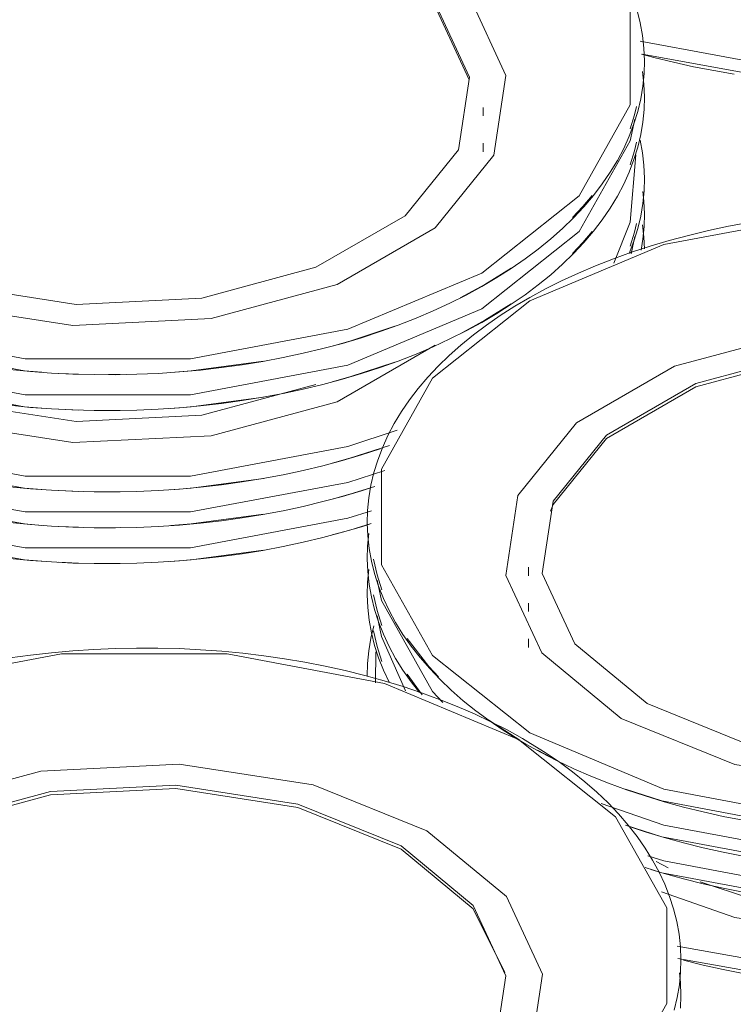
# Model space of a CAD drawing. Header units: metres. Extents: x -33 to 126, y -29 to 31.
# Tile 405 of 656: x 71.681 to 71.852, y 2.586 to 2.822. Entities that reach past the tile are written whole.
import ezdxf

# ---------------------------------------------------------------- set-up
doc = ezdxf.new("R2010")
doc.units = ezdxf.units.M
doc.layers.add('Q-SPCQ', color=91, linetype='Continuous', lineweight=18)

# ---------------------------------------------------------------- blocks, each defined once
blk = doc.blocks.new('TALHERES - Cópia - TALHERES - Cópia-V648-PERSPECTIVA GERAL')
at = {"layer": 'Q-SPCQ', "lineweight": 9}
for p, q in [((-3.20419, 2.69207), (-3.19952, 2.69187)), ((-3.19226, 2.69176), (-3.1895, 2.69178))]:
    blk.add_line(p, q, dxfattribs=at)
for points in [[(-3.06376, 2.76718, 0), (-3.06387, 2.77002, 0), (-3.0642, 2.77298, 0)], [(-3.24664, 2.70167, 0), (-3.2123, 2.69555, 0), (-3.17261, 2.69555, 0), (-3.13486, 2.70264, 0), (-3.12921, 2.7044, 0)], [(-3.21607, 2.69301, 0), (-3.21101, 2.69252, 0), (-3.20593, 2.69215, 0), (-3.20083, 2.6919, 0), (-3.19571, 2.69177, 0), (-3.19059, 2.69175, 0), (-3.18547, 2.69185, 0), (-3.18036, 2.69207, 0), (-3.17527, 2.69241, 0), (-3.17021, 2.69287, 0), (-3.16518, 2.69344, 0), (-3.1602, 2.69413, 0), (-3.15526, 2.69493, 0), (-3.15039, 2.69585, 0), (-3.14558, 2.69687, 0), (-3.14085, 2.69801, 0), (-3.13619, 2.69926, 0), (-3.13163, 2.70061, 0), (-3.12971, 2.70124, 0)], [(-3.13863, 2.69862, 0), (-3.1344, 2.69981, 0), (-3.12927, 2.7014, 0)], [(-3.24665, 2.69871, 0), (-3.21246, 2.69267, 0), (-3.20825, 2.69232, 0)], [(-3.17736, 2.69227, 0), (-3.17245, 2.69267, 0), (-3.1551, 2.69498, 0)]]:
    blk.add_polyline3d(points, dxfattribs=at)
blk = doc.blocks.new('TALHERES - Cópia - TALHERES - Cópia-V653-PERSPECTIVA GERAL')
at = {"layer": 'Q-SPCQ', "lineweight": 9}
for points in [[(-3.0648, 2.81697, 0), (-3.02846, 2.8103, 0), (-2.98876, 2.8103, 0), (-2.95102, 2.81738, 0), (-2.94219, 2.82024, 0)], [(-3.06444, 2.81389, 0), (-3.06149, 2.81308, 0), (-3.05677, 2.81191, 0), (-3.05198, 2.81085, 0), (-3.04713, 2.80991, 0), (-3.04221, 2.80907, 0)], [(-3.06434, 2.81388, 0), (-3.02862, 2.80741, 0), (-3.0244, 2.80707, 0)]]:
    blk.add_polyline3d(points, dxfattribs=at)
blk = doc.blocks.new('TALHERES - Cópia - TALHERES - Cópia-V656-PERSPECTIVA GERAL')
at = {"layer": 'Q-SPCQ', "lineweight": 9}
for p, q in [((-3.0669, 2.76602), (-3.06606, 2.7702)), ((-3.20419, 2.70067), (-3.19952, 2.70047)), ((-3.19226, 2.70036), (-3.1895, 2.70038))]:
    blk.add_line(p, q, dxfattribs=at)
for points in [[(-3.06456, 2.76691, 0), (-3.06413, 2.7695, 0), (-3.06383, 2.77254, 0), (-3.06375, 2.77558, 0), (-3.06387, 2.77862, 0), (-3.06413, 2.78098, 0)], [(-3.24682, 2.71032, 0), (-3.2123, 2.70415, 0), (-3.17261, 2.70415, 0), (-3.13486, 2.71123, 0), (-3.12603, 2.71409, 0)], [(-3.21607, 2.70161, 0), (-3.21101, 2.70112, 0), (-3.20593, 2.70075, 0), (-3.20083, 2.7005, 0), (-3.19571, 2.70036, 0), (-3.19059, 2.70035, 0), (-3.18547, 2.70045, 0), (-3.18036, 2.70067, 0), (-3.17527, 2.70101, 0), (-3.17021, 2.70146, 0), (-3.16518, 2.70204, 0), (-3.1602, 2.70272, 0), (-3.15526, 2.70353, 0), (-3.15039, 2.70444, 0), (-3.14558, 2.70547, 0), (-3.14085, 2.70661, 0), (-3.13619, 2.70786, 0), (-3.13163, 2.70921, 0), (-3.12918, 2.71001, 0)], [(-3.13863, 2.70721, 0), (-3.1344, 2.7084, 0), (-3.12843, 2.71028, 0)], [(-3.24665, 2.70731, 0), (-3.21246, 2.70126, 0), (-3.20825, 2.70092, 0)], [(-3.17736, 2.70087, 0), (-3.17245, 2.70126, 0), (-3.1551, 2.70358, 0)]]:
    blk.add_polyline3d(points, dxfattribs=at)
blk = doc.blocks.new('TALHERES - Cópia - TALHERES - Cópia-V657-PERSPECTIVA GERAL')
at = {"layer": 'Q-SPCQ', "lineweight": 9}
for p, q in [((-3.12818, 2.67065), (-3.12829, 2.66318)), ((-3.06094, 2.62033), (-3.05809, 2.61887))]:
    blk.add_line(p, q, dxfattribs=at)
for points in [[(-3.12865, 2.67688, 0), (-3.12936, 2.67388, 0), (-3.12987, 2.67085, 0), (-3.13016, 2.66782, 0), (-3.13025, 2.66477, 0)], [(-3.05969, 2.61306, 0), (-3.04204, 2.6069, 0), (-3.00989, 2.60192, 0), (-2.97673, 2.6036, 0), (-2.94656, 2.61172, 0), (-2.92303, 2.62531, 0)], [(-3.05039, 2.61547, 0), (-3.03833, 2.6115, 0), (-3.00913, 2.60698, 0), (-2.97901, 2.6085, 0), (-2.95161, 2.61588, 0)], [(-3.05591, 2.60009, 0), (-3.02138, 2.59392, 0), (-2.98169, 2.59392, 0), (-2.94394, 2.60101, 0), (-2.926, 2.60742, 0)], [(-3.05441, 2.59671, 0), (-3.0497, 2.59554, 0), (-3.04491, 2.59448, 0), (-3.04005, 2.59354, 0)], [(-3.05573, 2.59708, 0), (-3.02155, 2.59104, 0), (-3.01733, 2.59069, 0)]]:
    blk.add_polyline3d(points, dxfattribs=at)
blk = doc.blocks.new('TALHERES - Cópia - TALHERES - Cópia-V663-PERSPECTIVA GERAL')
at = {"layer": 'Q-SPCQ', "lineweight": 9}
for p, q in [((-3.20419, 2.70926), (-3.19952, 2.70907)), ((-3.19226, 2.70895), (-3.1895, 2.70897))]:
    blk.add_line(p, q, dxfattribs=at)
for points in [[(-3.0674, 2.76612, 0), (-3.06627, 2.76908, 0), (-3.06535, 2.77207, 0), (-3.06464, 2.77507, 0), (-3.06413, 2.7781, 0), (-3.06383, 2.78114, 0), (-3.06375, 2.78418, 0), (-3.06387, 2.78722, 0), (-3.06421, 2.79025, 0), (-3.06476, 2.79327, 0)], [(-3.07108, 2.76378, 0), (-3.06716, 2.77363, 0), (-3.06585, 2.78973, 0)], [(-3.06721, 2.76786, 0), (-3.06614, 2.77124, 0), (-3.06564, 2.77324, 0)], [(-3.2556, 2.73424, 0), (-3.23296, 2.72572, 0), (-3.20081, 2.72075, 0), (-3.16765, 2.72242, 0), (-3.13748, 2.73054, 0), (-3.11395, 2.74413, 0)], [(-3.24131, 2.73429, 0), (-3.22925, 2.73032, 0), (-3.20005, 2.7258, 0), (-3.16993, 2.72733, 0), (-3.14253, 2.7347, 0)], [(-3.24948, 2.71966, 0), (-3.2123, 2.71275, 0), (-3.17261, 2.71275, 0), (-3.13486, 2.71983, 0), (-3.12309, 2.72377, 0)], [(-3.21607, 2.7102, 0), (-3.21101, 2.70972, 0), (-3.20593, 2.70935, 0), (-3.20083, 2.7091, 0), (-3.19571, 2.70896, 0), (-3.19059, 2.70895, 0), (-3.18547, 2.70905, 0), (-3.18036, 2.70927, 0), (-3.17527, 2.70961, 0), (-3.17021, 2.71006, 0), (-3.16518, 2.71063, 0), (-3.1602, 2.71132, 0), (-3.15526, 2.71212, 0), (-3.15039, 2.71304, 0), (-3.14558, 2.71407, 0), (-3.14085, 2.71521, 0), (-3.13619, 2.71645, 0), (-3.13163, 2.71781, 0), (-3.12716, 2.71927, 0)], [(-3.13863, 2.71581, 0), (-3.1344, 2.717, 0), (-3.12491, 2.72009, 0)], [(-3.24741, 2.71612, 0), (-3.21246, 2.70986, 0), (-3.20825, 2.70952, 0)], [(-3.17736, 2.70947, 0), (-3.17245, 2.70986, 0), (-3.1551, 2.71217, 0)]]:
    blk.add_polyline3d(points, dxfattribs=at)
blk = doc.blocks.new('TALHERES - Cópia - TALHERES - Cópia-V669-PERSPECTIVA GERAL')
at = {"layer": 'Q-SPCQ', "lineweight": 9}
blk.add_line((-3.09154, 2.67369), (-3.09154, 2.67165), dxfattribs=at)
for points in [[(-3.06219, 2.61844, 0), (-3.05904, 2.61748, 0), (-3.05441, 2.6162, 0), (-3.0497, 2.61504, 0), (-3.04491, 2.61398, 0), (-3.04005, 2.61303, 0)], [(-3.12987, 2.69035, 0), (-3.13016, 2.68731, 0), (-3.13025, 2.68427, 0), (-3.13012, 2.68123, 0), (-3.12979, 2.67819, 0), (-3.12924, 2.67517, 0), (-3.12849, 2.67217, 0), (-3.12753, 2.66919, 0), (-3.12636, 2.66623, 0), (-3.125, 2.66331, 0)], [(-3.12789, 2.67921, 0), (-3.12684, 2.67431, 0), (-3.12108, 2.66124, 0)], [(-3.06297, 2.62168, 0), (-3.05913, 2.6205, 0), (-3.02138, 2.61342, 0), (-2.98169, 2.61342, 0), (-2.94394, 2.6205, 0), (-2.91183, 2.63397, 0), (-2.8885, 2.65251, 0), (-2.87624, 2.67431, 0), (-2.87514, 2.67947, 0)], [(-3.12871, 2.67566, 0), (-3.12785, 2.67191, 0), (-3.12671, 2.66831, 0)], [(-3.06357, 2.61889, 0), (-3.0596, 2.61767, 0), (-3.02155, 2.61053, 0), (-3.01733, 2.61019, 0)]]:
    blk.add_polyline3d(points, dxfattribs=at)
blk = doc.blocks.new('TALHERES - Cópia - TALHERES - Cópia-V675-PERSPECTIVA GERAL')
at = {"layer": 'Q-SPCQ', "lineweight": 9}
for p, q in [((-3.10246, 2.79047), (-3.10246, 2.79251)), ((-3.20419, 2.72876), (-3.19952, 2.72856)), ((-3.19226, 2.72845), (-3.1895, 2.72847))]:
    blk.add_line(p, q, dxfattribs=at)
for points in [[(-3.21607, 2.7297, 0), (-3.21101, 2.72921, 0), (-3.20593, 2.72884, 0), (-3.20083, 2.72859, 0), (-3.19571, 2.72846, 0), (-3.19059, 2.72844, 0), (-3.18547, 2.72854, 0), (-3.18036, 2.72876, 0), (-3.17527, 2.7291, 0), (-3.17021, 2.72956, 0), (-3.16518, 2.73013, 0), (-3.1602, 2.73082, 0), (-3.15526, 2.73162, 0), (-3.15039, 2.73254, 0), (-3.14558, 2.73356, 0), (-3.14085, 2.7347, 0), (-3.13619, 2.73595, 0), (-3.13163, 2.7373, 0), (-3.12716, 2.73876, 0), (-3.1228, 2.74032, 0), (-3.11854, 2.74198, 0), (-3.1144, 2.74374, 0), (-3.11039, 2.7456, 0), (-3.1065, 2.74754, 0), (-3.10275, 2.74958, 0), (-3.09914, 2.7517, 0), (-3.09568, 2.75391, 0), (-3.09237, 2.7562, 0), (-3.08921, 2.75856, 0), (-3.08622, 2.761, 0), (-3.0834, 2.7635, 0), (-3.08076, 2.76608, 0), (-3.07828, 2.76871, 0), (-3.07599, 2.77141, 0), (-3.07389, 2.77416, 0), (-3.07197, 2.77696, 0), (-3.07025, 2.7798, 0), (-3.06872, 2.78269, 0), (-3.0674, 2.78562, 0), (-3.06627, 2.78858, 0), (-3.06535, 2.79156, 0), (-3.06464, 2.79457, 0), (-3.06413, 2.79759, 0), (-3.06383, 2.80063, 0), (-3.06375, 2.80367, 0), (-3.06387, 2.80671, 0), (-3.0642, 2.80967, 0)], [(-3.26506, 2.74452, 0), (-3.25005, 2.73933, 0), (-3.2123, 2.73224, 0), (-3.17261, 2.73224, 0), (-3.13486, 2.73933, 0), (-3.10275, 2.7528, 0), (-3.07942, 2.77133, 0), (-3.06716, 2.79313, 0), (-3.06606, 2.7983, 0)], [(-3.06721, 2.78735, 0), (-3.06614, 2.79073, 0), (-3.06564, 2.79274, 0)], [(-3.08097, 2.76611, 0), (-3.07851, 2.76876, 0), (-3.07632, 2.77136, 0)], [(-3.10794, 2.74687, 0), (-3.10203, 2.75007, 0), (-3.09569, 2.75401, 0)], [(-3.13863, 2.73531, 0), (-3.1344, 2.7365, 0), (-3.1236, 2.74007, 0)], [(-3.25922, 2.73931, 0), (-3.25052, 2.7365, 0), (-3.21246, 2.72936, 0), (-3.20825, 2.72901, 0)], [(-3.17736, 2.72896, 0), (-3.17245, 2.72936, 0), (-3.1551, 2.73167, 0)]]:
    blk.add_polyline3d(points, dxfattribs=at)
blk = doc.blocks.new('TALHERES - Cópia - TALHERES - Cópia-V676-PERSPECTIVA GERAL')
at = {"layer": 'Q-SPCQ', "lineweight": 9}
for p, q in [((-3.09154, 2.68228), (-3.09154, 2.68024)), ((-3.12068, 2.66522), (-3.11703, 2.66034))]:
    blk.add_line(p, q, dxfattribs=at)
for points in [[(-3.12987, 2.69894, 0), (-3.13016, 2.69591, 0), (-3.13025, 2.69287, 0), (-3.13012, 2.68983, 0), (-3.12979, 2.68679, 0), (-3.12924, 2.68377, 0), (-3.12849, 2.68076, 0), (-3.12753, 2.67778, 0), (-3.12636, 2.67483, 0), (-3.125, 2.67191, 0), (-3.12343, 2.66903, 0), (-3.12167, 2.66619, 0), (-3.11972, 2.6634, 0), (-3.11773, 2.66085, 0)], [(-3.06741, 2.62874, 0), (-3.06358, 2.62746, 0), (-3.05904, 2.62608, 0), (-3.05441, 2.6248, 0), (-3.0497, 2.62363, 0), (-3.04491, 2.62258, 0), (-3.04005, 2.62163, 0)], [(-3.07414, 2.6343, 0), (-3.05913, 2.6291, 0), (-3.02138, 2.62202, 0), (-2.98169, 2.62202, 0), (-2.94394, 2.6291, 0), (-2.91183, 2.64257, 0), (-2.8885, 2.66111, 0), (-2.87624, 2.6829, 0), (-2.87514, 2.68807, 0)], [(-3.12789, 2.68781, 0), (-3.12684, 2.6829, 0), (-3.11457, 2.66111, 0), (-3.11209, 2.65843, 0)], [(-3.12871, 2.68426, 0), (-3.12785, 2.68051, 0), (-3.12671, 2.67691, 0)], [(-3.0683, 2.62908, 0), (-3.0596, 2.62627, 0), (-3.02155, 2.61913, 0), (-3.01733, 2.61879, 0)]]:
    blk.add_polyline3d(points, dxfattribs=at)
blk = doc.blocks.new('TALHERES - Cópia - TALHERES - Cópia-V679-PERSPECTIVA GERAL')
at = {"layer": 'Q-SPCQ', "lineweight": 9}
blk.add_polyline3d([(-3.05507, 2.58524, 0), (-3.05499, 2.58828, 0), (-3.05511, 2.59132, 0), (-3.05537, 2.59366, 0)], dxfattribs=at)
blk = doc.blocks.new('TALHERES - Cópia - TALHERES - Cópia-V684-PERSPECTIVA GERAL')
at = {"layer": 'Q-SPCQ', "lineweight": 9}
for p, q in [((-3.10246, 2.79907), (-3.10246, 2.80111)), ((-3.20419, 2.73736), (-3.19952, 2.73716)), ((-3.19226, 2.73705), (-3.1895, 2.73707))]:
    blk.add_line(p, q, dxfattribs=at)
for points in [[(-3.21607, 2.7383, 0), (-3.21101, 2.73781, 0), (-3.20593, 2.73744, 0), (-3.20083, 2.73719, 0), (-3.19571, 2.73705, 0), (-3.19059, 2.73704, 0), (-3.18547, 2.73714, 0), (-3.18036, 2.73736, 0), (-3.17527, 2.7377, 0), (-3.17021, 2.73816, 0), (-3.16518, 2.73873, 0), (-3.1602, 2.73941, 0), (-3.15526, 2.74022, 0), (-3.15039, 2.74113, 0), (-3.14558, 2.74216, 0), (-3.14085, 2.7433, 0), (-3.13619, 2.74455, 0), (-3.13163, 2.7459, 0), (-3.12716, 2.74736, 0), (-3.1228, 2.74892, 0), (-3.11854, 2.75058, 0), (-3.1144, 2.75234, 0), (-3.11039, 2.7542, 0), (-3.1065, 2.75614, 0), (-3.10275, 2.75818, 0), (-3.09914, 2.7603, 0), (-3.09568, 2.76251, 0), (-3.09237, 2.76479, 0), (-3.08921, 2.76716, 0), (-3.08622, 2.76959, 0), (-3.0834, 2.7721, 0), (-3.08076, 2.77467, 0), (-3.07828, 2.77731, 0), (-3.07599, 2.78, 0), (-3.07389, 2.78275, 0), (-3.07197, 2.78555, 0), (-3.07025, 2.7884, 0), (-3.06872, 2.79129, 0), (-3.0674, 2.79421, 0), (-3.06627, 2.79717, 0), (-3.06535, 2.80016, 0), (-3.06464, 2.80317, 0), (-3.06413, 2.80619, 0), (-3.06383, 2.80923, 0), (-3.06375, 2.81227, 0), (-3.06387, 2.81531, 0), (-3.06421, 2.81835, 0), (-3.06476, 2.82137, 0), (-3.06551, 2.82437, 0)], [(-3.28216, 2.76139, 0), (-3.25005, 2.74792, 0), (-3.2123, 2.74084, 0), (-3.17261, 2.74084, 0), (-3.13486, 2.74792, 0), (-3.10275, 2.76139, 0), (-3.07942, 2.77993, 0), (-3.06716, 2.80173, 0), (-3.06716, 2.82464, 0), (-3.07942, 2.84644, 0), (-3.10275, 2.86498, 0)], [(-3.26023, 2.76484, 0), (-3.23296, 2.75381, 0), (-3.20081, 2.74884, 0), (-3.16765, 2.75052, 0), (-3.13748, 2.75864, 0), (-3.11395, 2.77223, 0), (-3.09988, 2.78964, 0), (-3.09698, 2.80879, 0), (-3.10559, 2.82735, 0), (-3.12469, 2.84309, 0)], [(-3.25401, 2.76843, 0), (-3.22925, 2.75841, 0), (-3.20005, 2.7539, 0), (-3.16993, 2.75542, 0), (-3.14253, 2.7628, 0), (-3.12115, 2.77514, 0), (-3.10837, 2.79096, 0), (-3.10574, 2.80835, 0), (-3.11356, 2.82521, 0), (-3.1309, 2.83951, 0)], [(-3.10577, 2.80774, 0), (-3.11356, 2.82439, 0), (-3.1309, 2.83869, 0)], [(-3.06721, 2.79595, 0), (-3.06614, 2.79933, 0), (-3.06564, 2.80134, 0)], [(-3.08097, 2.77471, 0), (-3.07851, 2.77736, 0), (-3.07632, 2.77996, 0)], [(-3.10794, 2.75547, 0), (-3.10203, 2.75867, 0), (-3.09569, 2.76261, 0)], [(-3.25922, 2.74791, 0), (-3.25052, 2.74509, 0), (-3.21246, 2.73795, 0), (-3.20825, 2.73761, 0)], [(-3.13863, 2.7439, 0), (-3.1344, 2.74509, 0), (-3.1236, 2.74866, 0)], [(-3.17736, 2.73756, 0), (-3.17245, 2.73795, 0), (-3.1551, 2.74027, 0)]]:
    blk.add_polyline3d(points, dxfattribs=at)
blk = doc.blocks.new('TALHERES - Cópia - TALHERES - Cópia-V685-PERSPECTIVA GERAL')
at = {"layer": 'Q-SPCQ', "lineweight": 9}
for p, q in [((-3.09154, 2.69088), (-3.09154, 2.68884)), ((-3.10104, 2.65427), (-3.09364, 2.64943)), ((-3.08942, 2.64701), (-3.08608, 2.64525))]:
    blk.add_line(p, q, dxfattribs=at)
for points in [[(-3.03873, 2.77352, 0), (-3.04361, 2.7726, 0), (-3.04842, 2.77157, 0), (-3.05315, 2.77043, 0), (-3.0578, 2.76919, 0), (-3.06237, 2.76783, 0), (-3.06684, 2.76638, 0), (-3.0712, 2.76481, 0), (-3.07546, 2.76315, 0), (-3.0796, 2.76139, 0), (-3.08361, 2.75954, 0), (-3.0875, 2.75759, 0), (-3.09125, 2.75556, 0), (-3.09486, 2.75343, 0), (-3.09832, 2.75123, 0), (-3.10163, 2.74894, 0), (-3.10478, 2.74658, 0), (-3.10777, 2.74414, 0), (-3.11059, 2.74163, 0), (-3.11324, 2.73906, 0), (-3.11571, 2.73642, 0), (-3.118, 2.73373, 0), (-3.12011, 2.73098, 0), (-3.12202, 2.72818, 0), (-3.12375, 2.72533, 0), (-3.12527, 2.72245, 0), (-3.1266, 2.71952, 0), (-3.12773, 2.71656, 0), (-3.12865, 2.71358, 0), (-3.12936, 2.71057, 0), (-3.12987, 2.70754, 0), (-3.13016, 2.70451, 0), (-3.13025, 2.70146, 0), (-3.13012, 2.69842, 0), (-3.12979, 2.69539, 0), (-3.12924, 2.69237, 0), (-3.12849, 2.68936, 0), (-3.12753, 2.68638, 0), (-3.12636, 2.68343, 0), (-3.125, 2.68051, 0), (-3.12343, 2.67763, 0), (-3.12167, 2.67479, 0), (-3.11972, 2.672, 0), (-3.11758, 2.66926, 0), (-3.11526, 2.66658, 0), (-3.11275, 2.66395, 0), (-3.11007, 2.66139, 0), (-3.10722, 2.6589, 0), (-3.1042, 2.65647, 0), (-3.10101, 2.65413, 0), (-3.09767, 2.65185, 0), (-3.09418, 2.64966, 0), (-3.09224, 2.64852, 0)], [(-2.91183, 2.75475, 0), (-2.94394, 2.76822, 0), (-2.98169, 2.7753, 0), (-3.02138, 2.7753, 0), (-3.05913, 2.76822, 0), (-3.09124, 2.75475, 0), (-3.11457, 2.73621, 0), (-3.12684, 2.71442, 0), (-3.12684, 2.6915, 0), (-3.11457, 2.6697, 0), (-3.09124, 2.65117, 0)], [(-3.09224, 2.64852, 0), (-3.08852, 2.64646, 0), (-3.08467, 2.64448, 0), (-3.08069, 2.6426, 0), (-3.07659, 2.64082, 0), (-3.07236, 2.63913, 0), (-3.06802, 2.63754, 0), (-3.06358, 2.63606, 0), (-3.05904, 2.63467, 0), (-3.05441, 2.6334, 0), (-3.0497, 2.63223, 0), (-3.04491, 2.63117, 0), (-3.04005, 2.63023, 0)], [(-3.09124, 2.65117, 0), (-3.05913, 2.6377, 0), (-3.02138, 2.63061, 0), (-2.98169, 2.63061, 0), (-2.94394, 2.6377, 0), (-2.91183, 2.65117, 0), (-2.8885, 2.6697, 0), (-2.87624, 2.6915, 0), (-2.87624, 2.71442, 0), (-2.8885, 2.73621, 0), (-2.91183, 2.75475, 0)], [(-2.93377, 2.73287, 0), (-2.96103, 2.74389, 0), (-2.99319, 2.74886, 0), (-3.02635, 2.74719, 0), (-3.05651, 2.73907, 0), (-3.08005, 2.72548, 0), (-3.09412, 2.70806, 0), (-3.09702, 2.68892, 0), (-3.0884, 2.67035, 0), (-3.06931, 2.65461, 0)], [(-2.93998, 2.72928, 0), (-2.96475, 2.73929, 0), (-2.99395, 2.74381, 0), (-3.02407, 2.74229, 0), (-3.05147, 2.73491, 0), (-3.07285, 2.72257, 0), (-3.08563, 2.70675, 0), (-3.08826, 2.68936, 0), (-3.08044, 2.6725, 0), (-3.0631, 2.6582, 0)], [(-2.93998, 2.72846, 0), (-2.96475, 2.73847, 0), (-2.99395, 2.74299, 0), (-3.02407, 2.74147, 0), (-3.05147, 2.73409, 0), (-3.07285, 2.72175, 0), (-3.08563, 2.70593, 0), (-3.08632, 2.70434, 0)], [(-3.06931, 2.65461, 0), (-3.04204, 2.64359, 0), (-3.00989, 2.63861, 0), (-2.97673, 2.64029, 0), (-2.94656, 2.64841, 0), (-2.92303, 2.662, 0), (-2.90896, 2.67942, 0), (-2.90606, 2.69856, 0), (-2.91467, 2.71713, 0), (-2.93377, 2.73287, 0)], [(-3.0631, 2.6582, 0), (-3.03833, 2.64819, 0), (-3.00913, 2.64367, 0), (-2.97901, 2.64519, 0), (-2.95161, 2.65257, 0), (-2.93023, 2.66491, 0), (-2.91745, 2.68073, 0), (-2.91482, 2.69812, 0), (-2.92264, 2.71498, 0), (-2.93998, 2.72928, 0)], [(-3.12871, 2.69286, 0), (-3.12785, 2.6891, 0), (-3.12671, 2.6855, 0)], [(-3.12068, 2.67382, 0), (-3.11549, 2.66713, 0), (-3.11314, 2.6646, 0)], [(-3.0683, 2.63768, 0), (-3.0596, 2.63487, 0), (-3.02155, 2.62773, 0), (-3.01733, 2.62738, 0)]]:
    blk.add_polyline3d(points, dxfattribs=at)
blk = doc.blocks.new('TALHERES - Cópia - TALHERES - Cópia-V688-PERSPECTIVA GERAL')
at = {"layer": 'Q-SPCQ', "lineweight": 9}
for points in [[(-3.093, 2.64982, 0), (-3.09671, 2.65188, 0), (-3.10056, 2.65385, 0), (-3.10454, 2.65573, 0), (-3.10865, 2.65752, 0), (-3.11287, 2.65921, 0), (-3.11721, 2.6608, 0), (-3.12165, 2.66228, 0), (-3.12619, 2.66366, 0), (-3.13082, 2.66494, 0), (-3.13553, 2.66611, 0), (-3.14032, 2.66717, 0), (-3.14518, 2.66811, 0), (-3.1501, 2.66895, 0), (-3.15507, 2.66966, 0), (-3.16009, 2.67027, 0), (-3.16514, 2.67075, 0), (-3.17022, 2.67112, 0), (-3.17533, 2.67138, 0), (-3.18044, 2.67151, 0), (-3.18557, 2.67153, 0), (-3.19069, 2.67142, 0), (-3.19579, 2.6712, 0), (-3.20088, 2.67087, 0), (-3.20595, 2.67041, 0), (-3.21097, 2.66984, 0), (-3.21596, 2.66915, 0)], [(-3.09399, 2.64958, 0), (-3.1261, 2.66305, 0), (-3.16385, 2.67013, 0), (-3.20354, 2.67013, 0), (-3.24129, 2.66305, 0), (-3.2734, 2.64958, 0), (-3.29673, 2.63104, 0), (-3.309, 2.60925, 0), (-3.309, 2.58633, 0), (-3.29673, 2.56454, 0), (-3.2734, 2.546, 0)], [(-3.05659, 2.58476, 0), (-3.05587, 2.58777, 0), (-3.05537, 2.5908, 0), (-3.05507, 2.59383, 0), (-3.05499, 2.59687, 0), (-3.05511, 2.59992, 0), (-3.05545, 2.60295, 0), (-3.05599, 2.60597, 0), (-3.05675, 2.60898, 0), (-3.05771, 2.61196, 0), (-3.05887, 2.61491, 0), (-3.06024, 2.61783, 0), (-3.0618, 2.62071, 0), (-3.06356, 2.62355, 0), (-3.06551, 2.62634, 0), (-3.06765, 2.62908, 0), (-3.06998, 2.63176, 0), (-3.07248, 2.63439, 0), (-3.07516, 2.63695, 0), (-3.07802, 2.63944, 0), (-3.08104, 2.64186, 0), (-3.08422, 2.64421, 0), (-3.08756, 2.64648, 0), (-3.09105, 2.64868, 0), (-3.093, 2.64982, 0)], [(-3.2734, 2.546, 0), (-3.24129, 2.53253, 0), (-3.20354, 2.52545, 0), (-3.16385, 2.52545, 0), (-3.1261, 2.53253, 0), (-3.09399, 2.546, 0), (-3.07066, 2.56454, 0), (-3.05839, 2.58633, 0), (-3.05839, 2.60925, 0), (-3.07066, 2.63104, 0), (-3.09399, 2.64958, 0)], [(-3.11592, 2.6277, 0), (-3.14319, 2.63872, 0), (-3.17534, 2.6437, 0), (-3.2085, 2.64202, 0), (-3.23867, 2.6339, 0), (-3.26221, 2.62031, 0), (-3.27627, 2.60289, 0), (-3.27918, 2.58375, 0), (-3.27056, 2.56519, 0), (-3.25147, 2.54944, 0)], [(-3.12214, 2.62411, 0), (-3.1469, 2.63412, 0), (-3.17611, 2.63864, 0), (-3.20623, 2.63712, 0), (-3.23363, 2.62974, 0), (-3.25501, 2.6174, 0), (-3.26778, 2.60158, 0), (-3.27042, 2.58419, 0), (-3.26259, 2.56733, 0), (-3.24525, 2.55303, 0)], [(-3.12214, 2.62329, 0), (-3.1469, 2.63331, 0), (-3.17611, 2.63782, 0), (-3.20623, 2.6363, 0), (-3.23363, 2.62893, 0), (-3.25501, 2.61658, 0), (-3.26778, 2.60076, 0), (-3.26847, 2.59918, 0)], [(-3.25147, 2.54944, 0), (-3.2242, 2.53842, 0), (-3.19205, 2.53345, 0), (-3.15889, 2.53512, 0), (-3.12872, 2.54324, 0), (-3.10518, 2.55683, 0), (-3.09112, 2.57425, 0), (-3.08822, 2.59339, 0), (-3.09683, 2.61196, 0), (-3.11592, 2.6277, 0)], [(-3.24525, 2.55303, 0), (-3.22049, 2.54302, 0), (-3.19128, 2.5385, 0), (-3.16116, 2.54002, 0), (-3.13376, 2.5474, 0), (-3.11239, 2.55974, 0), (-3.09961, 2.57556, 0), (-3.09697, 2.59295, 0), (-3.1048, 2.60981, 0), (-3.12214, 2.62411, 0)], [(-3.09726, 2.59372, 0), (-3.1048, 2.609, 0), (-3.12214, 2.62329, 0)]]:
    blk.add_polyline3d(points, dxfattribs=at)

msp = doc.modelspace()

# ---------------------------------------------------------------- block references
at = {"layer": 'Q-SPCQ', "lineweight": 9}
for name in ['TALHERES - Cópia - TALHERES - Cópia-V653-PERSPECTIVA GERAL', 'TALHERES - Cópia - TALHERES - Cópia-V684-PERSPECTIVA GERAL', 'TALHERES - Cópia - TALHERES - Cópia-V675-PERSPECTIVA GERAL', 'TALHERES - Cópia - TALHERES - Cópia-V663-PERSPECTIVA GERAL', 'TALHERES - Cópia - TALHERES - Cópia-V656-PERSPECTIVA GERAL', 'TALHERES - Cópia - TALHERES - Cópia-V685-PERSPECTIVA GERAL', 'TALHERES - Cópia - TALHERES - Cópia-V648-PERSPECTIVA GERAL', 'TALHERES - Cópia - TALHERES - Cópia-V676-PERSPECTIVA GERAL', 'TALHERES - Cópia - TALHERES - Cópia-V669-PERSPECTIVA GERAL', 'TALHERES - Cópia - TALHERES - Cópia-V657-PERSPECTIVA GERAL', 'TALHERES - Cópia - TALHERES - Cópia-V688-PERSPECTIVA GERAL', 'TALHERES - Cópia - TALHERES - Cópia-V679-PERSPECTIVA GERAL']:
    msp.add_blockref(name, (74.89421, 0), dxfattribs=at)

doc.saveas('drawing.dxf')
